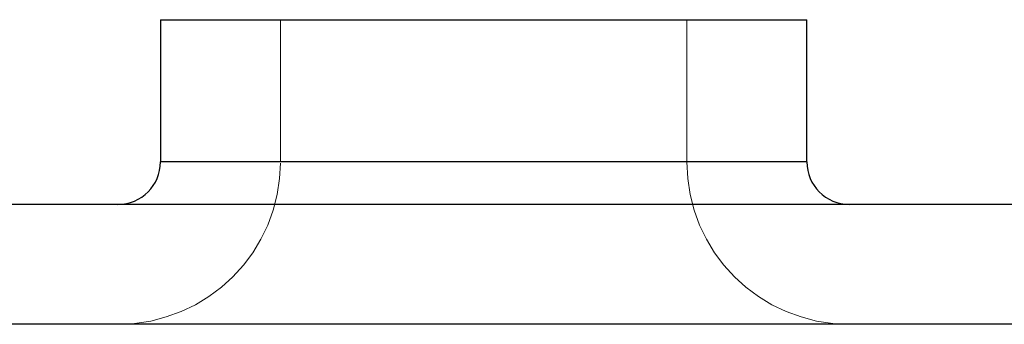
# Model space of a CAD drawing. Header units: inches. Extents: x 1907 to 2452, y -210 to -54.
# Tile 584 of 656: x 1946.969 to 1947.357, y -84.084 to -83.964. Entities that reach past the tile are written whole.
import ezdxf

# ---------------------------------------------------------------- set-up
doc = ezdxf.new("R2010")
doc.units = ezdxf.units.IN
doc.header["$LTSCALE"] = 0.5
doc.header["$MEASUREMENT"] = 0
doc.linetypes.add('HIDDEN', pattern=[0.225, 0.15, -0.075])
doc.layers.add('APP-M-S', color=30, linetype='Continuous')

msp = doc.modelspace()

# ---------------------------------------------------------------- linework, layer by layer
at = {"layer": 'APP-M-S', "linetype": 'Continuous', "lineweight": 25}
for p, q in [((1947.02428, -83.96444), (1947.02428, -84.02044)), ((1947.02428, -83.96444), (1947.27877, -83.96444)), ((1947.27877, -84.02044), (1947.27877, -83.96444)), ((1947.27877, -84.02044), (1947.02428, -84.02044)), ((1964.86806, -84.0372), (1943.60822, -84.0372)), ((1964.86806, -84.08444), (1943.60822, -84.08444))]:
    msp.add_line(p, q, dxfattribs=at)
at = {"layer": 'APP-M-S', "linetype": 'HIDDEN', "lineweight": 18}
for p, q in [((1947.07153, -83.96444), (1947.07153, -84.02044)), ((1947.23153, -84.02044), (1947.23153, -83.96444)), ((1947.02428, -84.02044), (1947.15153, -84.02044)), ((1947.07153, -84.02044), (1947.23153, -84.02044)), ((1947.15153, -84.02044), (1947.27877, -84.02044))]:
    msp.add_line(p, q, dxfattribs=at)
at = {"layer": 'APP-M-S', "linetype": 'Continuous', "lineweight": 25}
for centre, start, end in [((1947.00753, -84.02044), 270, 0), ((1947.29553, -84.02044), 180, 270)]:
    msp.add_arc(centre, 0.01676, start, end, dxfattribs=at)
at = {"layer": 'APP-M-S', "linetype": 'HIDDEN', "lineweight": 18}
for centre, start, end in [((1947.00753, -84.02044), 270, 0), ((1947.29553, -84.02044), 180, 270)]:
    msp.add_arc(centre, 0.064, start, end, dxfattribs=at)

doc.saveas('drawing.dxf')
